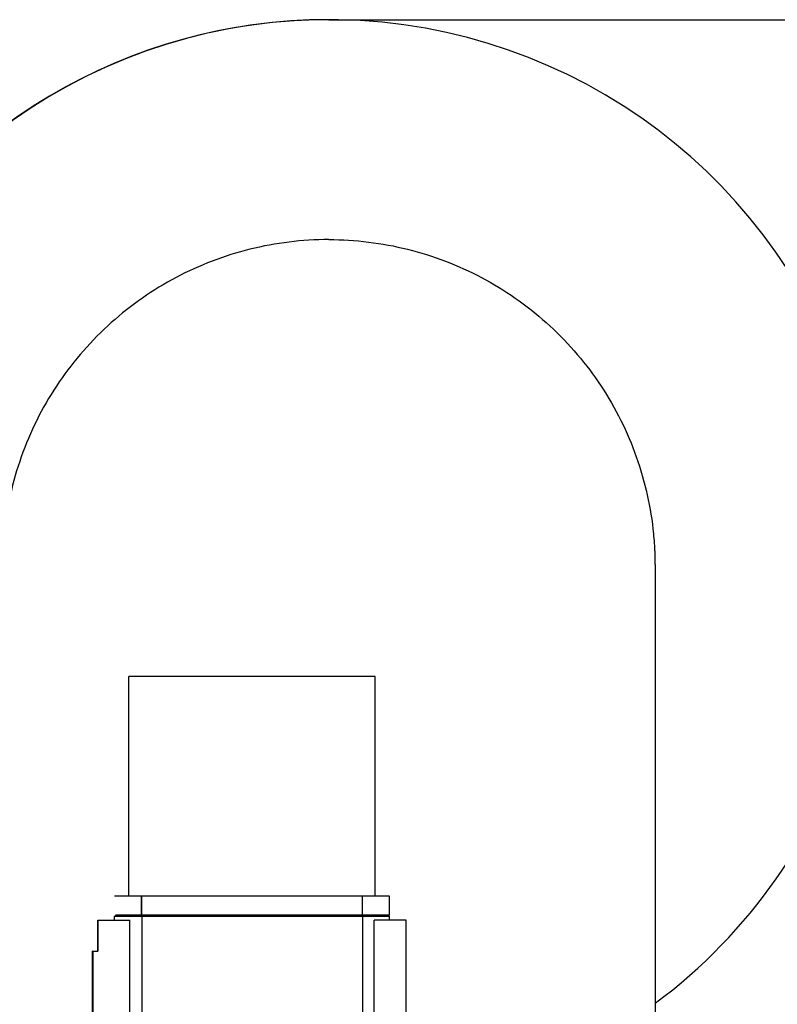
# Model space of a CAD drawing. Extents: x -89225 to 110569, y 13360 to 87647.
# Tile 352 of 478: x 41686 to 42003, y 84434 to 84846. Entities that reach past the tile are written whole.
import ezdxf

# ---------------------------------------------------------------- set-up
doc = ezdxf.new("R2010")
doc.units = 0
doc.layers.add('Iv-Lines 035', color=4, linetype='Continuous')

# ---------------------------------------------------------------- blocks, each defined once
blk = doc.blocks.new('Leidingwerk beluchtingsinstallatie')
for p, q in [((1289136.98, -919387.37), (1289136.91, -919387.37)), ((1289137.1, -919387.37), (1289136.98, -919387.37)), ((1289137.1, -919387.37), (1289647.12, -919387.37)), ((1289156.53, -919662.35), (1289053.53, -919662.35)), ((1289053.53, -919754.35), (1289053.53, -919662.35)), ((1289156.53, -919754.35), (1289156.53, -919662.35)), ((1289058.85, -919754.35), (1289047.53, -919754.35)), ((1289058.83, -919762.35), (1289058.83, -919754.35)), ((1289151.23, -919754.35), (1289058.85, -919754.35)), ((1289058.85, -919762.35), (1289058.85, -919754.35)), ((1289162.53, -919754.35), (1289151.23, -919754.35)), ((1289151.23, -919762.35), (1289151.23, -919754.35)), ((1289162.53, -919762.35), (1289162.53, -919754.35)), ((1289048.03, -919762.35), (1289047.53, -919762.85)), ((1289058.85, -919762.85), (1289047.53, -919762.85)), ((1289047.53, -919764.35), (1289047.53, -919762.85)), ((1289058.85, -919762.35), (1289048.03, -919762.35)), ((1289151.23, -919762.35), (1289058.85, -919762.35)), ((1289151.23, -919762.85), (1289058.85, -919762.85)), ((1289058.85, -919762.85), (1289058.85, -919815.84)), ((1289162.53, -919762.35), (1289151.23, -919762.35)), ((1289151.23, -919762.85), (1289151.23, -919815.84)), ((1289162.53, -919762.85), (1289151.23, -919762.85)), ((1289162.03, -919762.35), (1289162.53, -919762.85)), ((1289162.53, -919764.35), (1289162.53, -919762.85)), ((1289040.52, -919764.35), (1289040.54, -919764.35)), ((1289040.52, -919777.35), (1289040.52, -919764.35)), ((1289040.54, -919764.35), (1289040.54, -919777.35)), ((1289040.54, -919764.35), (1289053.86, -919764.35)), ((1289053.86, -919812.15), (1289053.86, -919764.35)), ((1289169.54, -919764.35), (1289156.21, -919764.35)), ((1289156.21, -919812.15), (1289156.21, -919764.35)), ((1289169.54, -919812.15), (1289169.54, -919764.35)), ((1289038.34, -919777.35), (1289038.32, -919777.35)), ((1289038.32, -919807.35), (1289038.32, -919777.35)), ((1289038.34, -919777.35), (1289040.54, -919777.35)), ((1289038.34, -919777.35), (1289038.34, -919810.42))]:
    blk.add_line(p, q)
for centre, start, end in [((1289137.1, -919615.97), 306.7058, 163.6113), ((1289137.1, -919615.97), 306.7058, 163.6113), ((1289136.91, -919615.97), 90, 151.3683)]:
    blk.add_arc(centre, 228.6, start, end)
for points, knots in [([(1289137.15, -919479.45), (1289126.07, -919479.45), (1289114.91, -919480.82), (1289093.46, -919486.16), (1289083.02, -919490.15), (1289063.53, -919500.47), (1289054.36, -919506.86), (1289037.92, -919521.56), (1289030.55, -919529.97), (1289018.13, -919548.18), (1289013, -919558.12), (1289005.32, -919578.79), (1289002.73, -919589.67), (1289001.19, -919603.28), (1289000.96, -919605.98), (1289000.79, -919609.22), (1289000.76, -919609.83), (1289000.71, -919611.15), (1289000.68, -919611.87), (1289000.66, -919612.74), (1289000.66, -919612.97), (1289000.64, -919613.53), (1289000.64, -919613.8), (1289000.63, -919614.25), (1289000.63, -919614.42), (1289000.63, -919614.85), (1289000.63, -919615.02), (1289000.62, -919615.58), (1289000.62, -919615.8), (1289000.62, -919616.89), (1289000.62, -919617.91), (1289000.61, -919622.36), (1289000.61, -919627), (1289000.6, -919638.86), (1289000.59, -919645.74), (1289000.59, -919661.83), (1289000.59, -919671.08), (1289000.58, -919691.74), (1289000.58, -919703.21), (1289000.57, -919728.05), (1289000.57, -919741.49), (1289000.56, -919769.99), (1289000.56, -919785.13), (1289000.56, -919805.02), (1289000.56, -919809.16), (1289000.56, -919813.35)], [0, 0, 0, 0, 3.323499, 3.323499, 6.630201, 6.630201, 9.937072, 9.937072, 13.243942, 13.243942, 16.550806, 16.550806, 19.857653, 19.857653, 20.663784, 20.663784, 20.848724, 20.848724, 21.079886, 21.079886, 21.180265, 21.180265, 21.347207, 21.347207, 21.533283, 21.533283, 21.903582, 21.903582, 22.956434, 22.956434, 26.114617, 26.114617, 32.424965, 32.424965, 37.994037, 37.994037, 43.524213, 43.524213, 49.049441, 49.049441, 54.573145, 54.573145, 60.096223, 60.096223, 61.529586, 61.529586, 61.529586, 61.529586]), ([(1289137.15, -919479.45), (1289148.23, -919479.45), (1289159.39, -919480.82), (1289180.83, -919486.16), (1289191.28, -919490.15), (1289210.76, -919500.47), (1289219.94, -919506.86), (1289236.37, -919521.56), (1289243.75, -919529.97), (1289256.16, -919548.18), (1289261.3, -919558.12), (1289268.97, -919578.79), (1289271.57, -919589.67), (1289273.11, -919603.28), (1289273.33, -919605.98), (1289273.51, -919609.22), (1289273.54, -919609.83), (1289273.59, -919611.15), (1289273.61, -919611.87), (1289273.64, -919612.74), (1289273.64, -919612.97), (1289273.65, -919613.53), (1289273.66, -919613.8), (1289273.66, -919614.25), (1289273.66, -919614.42), (1289273.67, -919614.85), (1289273.67, -919615.02), (1289273.67, -919615.58), (1289273.68, -919615.8), (1289273.68, -919616.89), (1289273.68, -919617.91), (1289273.69, -919622.36), (1289273.69, -919627), (1289273.7, -919638.86), (1289273.7, -919645.74), (1289273.71, -919661.83), (1289273.71, -919671.08), (1289273.72, -919691.74), (1289273.72, -919703.21), (1289273.72, -919728.05), (1289273.73, -919741.49), (1289273.73, -919769.99), (1289273.73, -919785.13), (1289273.74, -919805.02), (1289273.74, -919809.16), (1289273.74, -919813.35)], [0, 0, 0, 0, 3.323499, 3.323499, 6.630201, 6.630201, 9.937072, 9.937072, 13.243942, 13.243942, 16.550806, 16.550806, 19.857653, 19.857653, 20.663784, 20.663784, 20.848724, 20.848724, 21.079886, 21.079886, 21.180265, 21.180265, 21.347207, 21.347207, 21.533283, 21.533283, 21.903582, 21.903582, 22.956434, 22.956434, 26.114617, 26.114617, 32.424965, 32.424965, 37.994037, 37.994037, 43.524213, 43.524213, 49.049441, 49.049441, 54.573145, 54.573145, 60.096223, 60.096223, 61.529586, 61.529586, 61.529586, 61.529586]), ([(1289059.22, -919762.35), (1289059.19, -919762.39), (1289059.16, -919762.44), (1289059.13, -919762.48), (1289059.1, -919762.52), (1289059.06, -919762.56), (1289059.03, -919762.6), (1289059, -919762.64), (1289058.97, -919762.69), (1289058.94, -919762.73), (1289058.91, -919762.77), (1289058.88, -919762.81), (1289058.85, -919762.85)], [0, 0, 0, 0, 0.1811348, 0.1811348, 0.1811348, 0.3622695, 0.3622695, 0.3622695, 0.5434043, 0.5434043, 0.5434043, 0.7245391, 0.7245391, 0.7245391, 0.7245391]), ([(1289151.23, -919762.85), (1289151.2, -919762.81), (1289151.17, -919762.77), (1289151.14, -919762.73), (1289151.11, -919762.69), (1289151.08, -919762.64), (1289151.05, -919762.6), (1289151.02, -919762.56), (1289150.99, -919762.52), (1289150.95, -919762.48), (1289150.92, -919762.44), (1289150.89, -919762.39), (1289150.86, -919762.35)], [0, 0, 0, 0, 0.1811345, 0.1811345, 0.1811345, 0.3622692, 0.3622692, 0.3622692, 0.543404, 0.543404, 0.543404, 0.7245391, 0.7245391, 0.7245391, 0.7245391])]:
    blk.add_open_spline(points, degree=3, knots=knots)

msp = doc.modelspace()

# ---------------------------------------------------------------- block references
at = {"layer": 'Iv-Lines 035'}
msp.add_blockref('Leidingwerk beluchtingsinstallatie', (-1247321.42, 1004233.53), dxfattribs=at)

doc.saveas('drawing.dxf')
